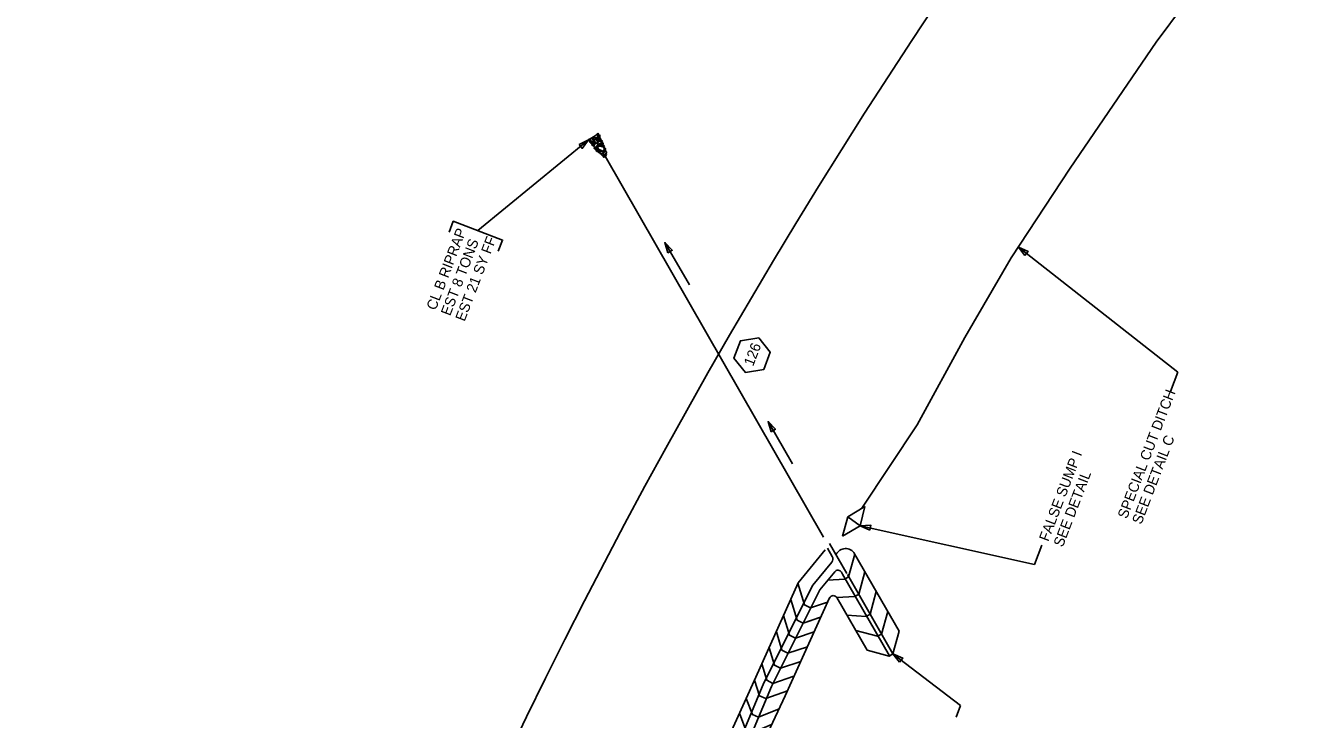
# Model space of a CAD drawing. Extents: x 2384780 to 2405432, y 547869 to 573706.
# Drawn here: x 2400203 to 2400822, y 569301 to 569637 of the extents above; entities that cross this region are included whole.
import ezdxf

# ---------------------------------------------------------------- set-up
doc = ezdxf.new("R2010")
doc.units = 0
for name, color, linetype in [('Old_Level_1', 7, 'Continuous'), ('Old_Level_18', 7, 'Continuous'), ('Old_Level_19', 7, 'Continuous'), ('Old_Level_20', 7, 'Continuous'), ('Old_Level_5', 7, 'Continuous'), ('Prop Drainage Box Number Symbol CELL', 7, 'Continuous'), ('Prop False Sump CELL', 7, 'Continuous'), ('Prop Lateral Base Ditch Detail CELL', 7, 'Continuous'), ('Prop Special Cut Base Ditch Detail CELL', 7, 'Continuous')]:
    doc.layers.add(name, color=color, linetype=linetype)

msp = doc.modelspace()

# ---------------------------------------------------------------- linework, layer by layer
at = {"layer": 'Old_Level_1'}
msp.add_line((2400589.94, 569389.74), (2400484.01, 569574.31), dxfattribs=at)
for points in [[(2400476.13, 569582.53), (2400476.42, 569582.51), (2400476.78, 569582.17), (2400476.73, 569581.85), (2400476.55, 569581.78), (2400476.08, 569582.13), (2400476.04, 569582.33), (2400476.13, 569582.53)], [(2400477.48, 569581.34), (2400477.29, 569581.08), (2400476.89, 569580.94), (2400476.55, 569581.12), (2400476.54, 569581.34), (2400477.04, 569581.68), (2400477.38, 569581.49), (2400477.48, 569581.34)], [(2400478.02, 569581.19), (2400477.54, 569581.36), (2400476.74, 569582), (2400476.84, 569582.71), (2400477.35, 569582.9), (2400478.27, 569582.09), (2400478.36, 569581.61), (2400478.06, 569581.13)], [(2400477.22, 569580.29), (2400477.32, 569580.62), (2400477.64, 569580.93), (2400477.96, 569580.93), (2400478.14, 569580.69), (2400477.68, 569580.29), (2400477.39, 569580.18), (2400477.22, 569580.29)], [(2400478.96, 569583.19), (2400478.7, 569582.93), (2400478.17, 569582.57), (2400477.71, 569582.9), (2400477.61, 569583.18), (2400478.45, 569583.61), (2400478.81, 569583.49), (2400478.96, 569583.19)], [(2400478.93, 569580.29), (2400478.74, 569580.03), (2400478.34, 569579.89), (2400477.99, 569580.06), (2400477.98, 569580.28), (2400478.48, 569580.61), (2400478.82, 569580.45), (2400478.93, 569580.29)], [(2400478.23, 569582.69), (2400478.52, 569582.65), (2400478.9, 569582.31), (2400478.83, 569582), (2400478.68, 569581.9), (2400478.15, 569582.28), (2400478.11, 569582.52), (2400478.23, 569582.69)], [(2400478.51, 569579.13), (2400478.75, 569579.62), (2400479.41, 569580.6), (2400480.34, 569580.37), (2400480.61, 569579.97), (2400479.67, 569578.82), (2400478.92, 569578.67), (2400478.42, 569579.06)], [(2400478.61, 569581.17), (2400478.86, 569581.14), (2400479.29, 569580.78), (2400479.23, 569580.47), (2400479.05, 569580.4), (2400478.53, 569580.77), (2400478.48, 569580.96), (2400478.61, 569581.17)], [(2400479.89, 569580.62), (2400479.52, 569580.85), (2400478.69, 569581.53), (2400478.83, 569582.19), (2400479.26, 569582.49), (2400480.15, 569581.65), (2400480.37, 569581.06), (2400479.97, 569580.71)], [(2400480.81, 569583.95), (2400480.42, 569583.6), (2400479.63, 569583.03), (2400478.95, 569583.42), (2400478.86, 569583.94), (2400479.9, 569584.55), (2400480.51, 569584.38), (2400480.81, 569583.95)], [(2400479.44, 569582.49), (2400479.63, 569582.83), (2400480.15, 569583.33), (2400480.56, 569583.24), (2400480.73, 569582.99), (2400480.17, 569582.35), (2400479.8, 569582.23), (2400479.44, 569582.49)], [(2400480.96, 569584.93), (2400480.76, 569584.69), (2400480.38, 569584.38), (2400480.1, 569584.61), (2400480.01, 569584.86), (2400480.58, 569585.15), (2400480.88, 569585.1), (2400480.96, 569584.93)], [(2400480.31, 569582.02), (2400480.63, 569581.97), (2400480.98, 569581.62), (2400480.92, 569581.31), (2400480.75, 569581.23), (2400480.27, 569581.59), (2400480.21, 569581.82), (2400480.31, 569582.02)], [(2400482.33, 569580.85), (2400481.95, 569580.47), (2400481.06, 569579.99), (2400480.47, 569580.32), (2400480.32, 569580.85), (2400481.37, 569581.44), (2400482.09, 569581.32), (2400482.33, 569580.85)], [(2400480.72, 569582.67), (2400480.89, 569582.56), (2400481.33, 569582.26), (2400481.21, 569581.9), (2400481.05, 569581.8), (2400480.5, 569582.2), (2400480.59, 569582.46), (2400480.72, 569582.67)], [(2400481.64, 569584.17), (2400481.44, 569583.94), (2400481.06, 569583.63), (2400480.78, 569583.85), (2400480.69, 569584.11), (2400481.26, 569584.4), (2400481.56, 569584.35), (2400481.64, 569584.17)], [(2400481.71, 569583.49), (2400481.51, 569583.24), (2400481.13, 569582.94), (2400480.85, 569583.16), (2400480.76, 569583.41), (2400481.33, 569583.71), (2400481.64, 569583.65), (2400481.71, 569583.49)], [(2400481.17, 569581.65), (2400481.31, 569581.83), (2400481.66, 569582.19), (2400481.96, 569582.13), (2400482.05, 569582.02), (2400481.77, 569581.55), (2400481.46, 569581.48), (2400481.27, 569581.58)], [(2400481.33, 569583.04), (2400481.65, 569582.93), (2400482.04, 569582.6), (2400481.95, 569582.32), (2400481.8, 569582.22), (2400481.27, 569582.59), (2400481.24, 569582.84), (2400481.33, 569583.04)], [(2400481.74, 569579.95), (2400481.85, 569580.16), (2400482.15, 569580.6), (2400482.49, 569580.44), (2400482.58, 569580.3), (2400482.21, 569579.78), (2400481.99, 569579.76), (2400481.74, 569579.95)], [(2400482.08, 569581.88), (2400482.36, 569581.86), (2400482.73, 569581.52), (2400482.67, 569581.21), (2400482.51, 569581.1), (2400481.99, 569581.47), (2400481.96, 569581.72), (2400482.08, 569581.88)], [(2400482.48, 569580.92), (2400482.76, 569580.9), (2400483.13, 569580.55), (2400483.07, 569580.24), (2400482.91, 569580.14), (2400482.39, 569580.51), (2400482.36, 569580.76), (2400482.48, 569580.92)], [(2400477.81, 569579.95), (2400478.11, 569579.93), (2400478.47, 569579.58), (2400478.43, 569579.27), (2400478.25, 569579.2), (2400477.77, 569579.55), (2400477.72, 569579.74), (2400477.81, 569579.95)], [(2400478.75, 569578.02), (2400478.81, 569578.28), (2400479.09, 569578.61), (2400479.44, 569578.62), (2400479.63, 569578.35), (2400479.17, 569577.95), (2400478.87, 569577.87), (2400478.75, 569578.02)], [(2400479.33, 569578.07), (2400479.63, 569578.04), (2400479.98, 569577.69), (2400479.94, 569577.39), (2400479.76, 569577.32), (2400479.28, 569577.67), (2400479.25, 569577.86), (2400479.33, 569578.07)], [(2400481, 569577.11), (2400480.73, 569576.79), (2400480.23, 569576.45), (2400479.76, 569576.75), (2400479.71, 569577.09), (2400480.48, 569577.5), (2400480.84, 569577.35), (2400481, 569577.11)], [(2400479.81, 569578.74), (2400480.08, 569578.69), (2400480.41, 569578.34), (2400480.38, 569578.04), (2400480.2, 569577.91), (2400479.72, 569578.32), (2400479.72, 569578.54), (2400479.81, 569578.74)], [(2400481.05, 569579.42), (2400480.87, 569579.15), (2400480.47, 569579.01), (2400480.12, 569579.19), (2400480.11, 569579.41), (2400480.61, 569579.74), (2400480.95, 569579.58), (2400481.05, 569579.42)], [(2400480.62, 569576.67), (2400480.92, 569576.65), (2400481.28, 569576.31), (2400481.23, 569575.99), (2400481.05, 569575.92), (2400480.58, 569576.29), (2400480.53, 569576.48), (2400480.62, 569576.67)], [(2400480.9, 569579.15), (2400481.75, 569579.14), (2400483.39, 569578.55), (2400483.56, 569577.35), (2400483.04, 569576.71), (2400480.99, 569577.4), (2400480.54, 569578.27), (2400480.73, 569579.2)], [(2400481.03, 569577.1), (2400481.34, 569577.03), (2400481.67, 569576.67), (2400481.65, 569576.38), (2400481.46, 569576.26), (2400480.94, 569576.69), (2400480.94, 569576.9), (2400481.03, 569577.1)], [(2400481.3, 569579.96), (2400481.57, 569579.95), (2400481.92, 569579.58), (2400481.89, 569579.29), (2400481.71, 569579.17), (2400481.21, 569579.55), (2400481.18, 569579.8), (2400481.3, 569579.96)], [(2400483.35, 569576.2), (2400483.01, 569575.83), (2400482.18, 569575.26), (2400481.5, 569575.63), (2400481.44, 569576.08), (2400482.5, 569576.71), (2400483.08, 569576.59), (2400483.35, 569576.2)], [(2400481.62, 569577.18), (2400481.9, 569577.16), (2400482.26, 569576.81), (2400482.22, 569576.5), (2400482.05, 569576.43), (2400481.56, 569576.79), (2400481.52, 569576.99), (2400481.62, 569577.18)], [(2400483.16, 569579.86), (2400483.04, 569579.52), (2400482.59, 569578.97), (2400482.15, 569579.04), (2400481.98, 569579.29), (2400482.49, 569580.01), (2400482.92, 569580.06), (2400483.16, 569579.86)], [(2400482.55, 569575.47), (2400482.87, 569575.32), (2400483.38, 569574.96), (2400483.33, 569574.42), (2400483, 569574.19), (2400482.34, 569574.83), (2400482.33, 569575.18), (2400482.55, 569575.47)], [(2400483.74, 569579.2), (2400483.53, 569578.97), (2400483.15, 569578.66), (2400482.87, 569578.88), (2400482.78, 569579.14), (2400483.35, 569579.43), (2400483.66, 569579.37), (2400483.74, 569579.2)], [(2400484.88, 569576.15), (2400484.64, 569575.77), (2400484, 569574.97), (2400483.29, 569575.08), (2400483.03, 569575.55), (2400483.86, 569576.46), (2400484.5, 569576.53), (2400484.81, 569576.25)], [(2400483.16, 569573.95), (2400483.3, 569574.14), (2400483.61, 569574.63), (2400483.9, 569574.46), (2400484.01, 569574.31), (2400483.68, 569573.79), (2400483.33, 569573.7), (2400483.16, 569573.95)], [(2400484.1, 569576.71), (2400483.91, 569576.58), (2400483.54, 569576.33), (2400483.27, 569576.51), (2400483.17, 569576.67), (2400483.67, 569577), (2400484.04, 569576.99), (2400484.1, 569576.71)], [(2400483.58, 569578.36), (2400483.87, 569578.28), (2400484.24, 569577.94), (2400484.21, 569577.65), (2400484.02, 569577.52), (2400483.51, 569577.94), (2400483.49, 569578.16), (2400483.58, 569578.36)], [(2400483.67, 569577.64), (2400483.96, 569577.62), (2400484.33, 569577.28), (2400484.26, 569576.97), (2400484.1, 569576.86), (2400483.59, 569577.24), (2400483.56, 569577.48), (2400483.67, 569577.64)], [(2400483.93, 569574.62), (2400484.06, 569574.8), (2400484.35, 569575.27), (2400484.67, 569575.13), (2400484.77, 569574.98), (2400484.42, 569574.41), (2400484.09, 569574.37), (2400483.93, 569574.62)]]:
    msp.add_lwpolyline(points, dxfattribs=at)
at = {"layer": 'Old_Level_18'}
for p, q in [((2400594.13, 569380.43), (2400591.79, 569384.49)), ((2400601.15, 569372.22), (2400592.81, 569386.74)), ((2400593.88, 569377.58), (2400584.64, 569366.51)), ((2400626.48, 569344.15), (2400604.91, 569381.74)), ((2400599.04, 569371.87), (2400598.55, 569372.73)), ((2400621.79, 569332.23), (2400599.04, 569371.87)), ((2400602.04, 569370.53), (2400602.04, 569370.53)), ((2400557.14, 569321.92), (2400577.59, 569367.59)), ((2400584.64, 569366.51), (2400560.99, 569319.14)), ((2400610.98, 569335), (2400596.36, 569360.46)), ((2400537.04, 569277.97), (2400557.14, 569321.92)), ((2400560.99, 569319.14), (2400542.79, 569275.65)), ((2400564.63, 569317.47), (2400546.42, 569273.97))]:
    msp.add_line(p, q, dxfattribs=at)
for points in [[(2400577.59, 569367.59), (2400590.74, 569383.59)], [(2400605, 569381.45), (2400602.04, 569370.53), (2400602.04, 569370.53), (2400602.04, 569370.53), (2400600.12, 569369.43), (2400591.88, 569368.94)], [(2400595.28, 569373.01), (2400588.01, 569364.31)], [(2400609.92, 569373), (2400606.97, 569362.08), (2400606.97, 569362.08), (2400606.97, 569362.08), (2400605.04, 569360.97), (2400596.36, 569360.46)], [(2400601.45, 569371.69), (2400623.52, 569333.23)], [(2400588.01, 569364.31), (2400564.63, 569317.47)], [(2400591.87, 569358.24), (2400583.6, 569355.48), (2400580.67, 569356.94), (2400577.47, 569367.44)], [(2400588.6, 569351.06), (2400579.95, 569348.17), (2400577.03, 569349.63), (2400574, 569359.56)], [(2400588.39, 569350.99), (2400579.95, 569348.17), (2400577.03, 569349.63), (2400574, 569359.56)], [(2400615.44, 569363.38), (2400612.48, 569352.46), (2400612.48, 569352.46), (2400612.48, 569352.46), (2400610.56, 569351.35), (2400601.24, 569351.96)], [(2400585.33, 569343.89), (2400576.31, 569340.87), (2400573.38, 569342.33), (2400570.51, 569351.76)], [(2400620.96, 569353.77), (2400618, 569342.84), (2400618, 569342.84), (2400618, 569342.84), (2400616.08, 569341.74), (2400605.45, 569344.62)], [(2400582.06, 569336.71), (2400572.66, 569333.57), (2400569.74, 569335.03), (2400567.01, 569343.96)], [(2400626.48, 569344.15), (2400623.52, 569333.23), (2400623.52, 569333.23), (2400623.52, 569333.23), (2400621.6, 569332.12), (2400610.98, 569335)], [(2400578.87, 569329.56), (2400569.02, 569326.27), (2400566.09, 569327.73), (2400563.52, 569336.16)], [(2400575.53, 569322.36), (2400565.37, 569318.96), (2400562.45, 569320.42), (2400560.03, 569328.36)], [(2400572.4, 569315.37), (2400561.87, 569311.59), (2400558.91, 569312.99), (2400556.43, 569320.53)], [(2400568.32, 569306.67), (2400558.4, 569302.6), (2400555.39, 569303.86), (2400552.44, 569311.63)], [(2400564.74, 569298.96), (2400555.25, 569295.07), (2400552.24, 569296.33), (2400549.15, 569304.45)]]:
    msp.add_lwpolyline(points, dxfattribs=at)
for centre, radius, start, end in [((2400600.57, 569379.25), 5, 29.85166, 155.18766), ((2400591.96, 569379.18), 2.5, 320.13679, 29.85154), ((2400596.81, 569371.73), 2, 29.85154, 140.13705), ((2400594.62, 569359.46), 2, 29.86711, 155.52231)]:
    msp.add_arc(centre, radius, start, end, dxfattribs=at)
at = {"layer": 'Old_Level_19'}
msp.add_arc((2403051.7, 568034.46), 2898, 142.84348, 169.39081, dxfattribs=at)
at = {"layer": 'Old_Level_20'}
msp.add_lwpolyline([(2400408.42, 569537.39), (2400410.48, 569542.77), (2400434.35, 569533.6), (2400432.28, 569528.22)], dxfattribs=at)
at = {"layer": 'Old_Level_5'}
for p, q in [((2400476.08, 569582.13), (2400422.42, 569538.19)), ((2400512.95, 569532.4), (2400524.86, 569511.98)), ((2400684.28, 569530.22), (2400761.59, 569469.58)), ((2400758.01, 569460.24), (2400761.59, 569469.58)), ((2400563, 569445.71), (2400574.91, 569425.29)), ((2400607.59, 569395.23), (2400692.06, 569376.51)), ((2400695.64, 569385.85), (2400692.06, 569376.51)), ((2400623.52, 569333.23), (2400656.3, 569308.22)), ((2400656.3, 569308.22), (2400654.12, 569302.55))]:
    msp.add_line(p, q, dxfattribs=at)
for points in [[(2400471.42, 569579.93), (2400476.08, 569582.13), (2400473, 569577.99)], [(2400514.39, 569527.45), (2400512.95, 569532.4), (2400516.55, 569528.71)], [(2400687.44, 569526.15), (2400684.28, 569530.22), (2400688.99, 569528.12)], [(2400564.44, 569440.76), (2400563, 569445.71), (2400566.6, 569442.02)], [(2400612.29, 569393.13), (2400607.59, 569395.23), (2400612.73, 569395.59)], [(2400626.74, 569329.2), (2400623.52, 569333.23), (2400628.25, 569331.19)]]:
    msp.add_lwpolyline(points, close=True, dxfattribs=at)
at = {"layer": 'Prop Drainage Box Number Symbol CELL'}
msp.add_lwpolyline([(2400558.47, 569486.25), (2400549.63, 569484.85), (2400546.42, 569476.5), (2400552.05, 569469.54), (2400560.89, 569470.94), (2400564.1, 569479.3)], close=True, dxfattribs=at)
at = {"layer": 'Prop False Sump CELL'}
for p, q in [((2400609.93, 569404.55), (2400601.67, 569399.63)), ((2400607.59, 569395.23), (2400609.93, 569404.55)), ((2400601.67, 569399.63), (2400599.1, 569390.27)), ((2400599.1, 569390.27), (2400607.59, 569395.23)), ((2400607.59, 569395.23), (2400601.67, 569399.63))]:
    msp.add_line(p, q, dxfattribs=at)
at = {"layer": 'Prop Lateral Base Ditch Detail CELL'}
for p, q in [((2400571.21, 569312.87), (2400592.8, 569360.29)), ((2400552.1, 569271.8), (2400571.21, 569312.87))]:
    msp.add_line(p, q, dxfattribs=at)
at = {"layer": 'Prop Special Cut Base Ditch Detail CELL'}
msp.add_lwpolyline([(2400608.49, 569403.79), (2400635.22, 569444.1), (2400658.4, 569486.45), (2400680.87, 569525.03), (2400709.38, 569568.43), (2400750.99, 569629.45), (2400778.56, 569666.35), (2400822.4, 569724.86)], dxfattribs=at)

# ---------------------------------------------------------------- texts
at = {"layer": 'Old_Level_5'}
for s, rotation, p in [('CL B RIPRAP', 68.99988, (2400401.95, 569499.29)), ('EST 8 TONS', 68.99988, (2400408.95, 569496.6)), ('EST 21 SY FF', 68.99988, (2400415.95, 569493.91)), ('SPECIAL CUT DITCH', 69, (2400736.84, 569398.28)), ('SEE DETAIL C', 69, (2400743.84, 569395.59)), ('FALSE SUMP I', 69, (2400698.78, 569387.32)), ('SEE DETAIL', 69, (2400705.78, 569384.63))]:
    msp.add_text(s, height=5, rotation=rotation, dxfattribs=at).set_placement(p)
at = {"layer": 'Prop Drainage Box Number Symbol CELL'}
msp.add_text('126', height=5, rotation=68.99988, dxfattribs=at).set_placement((2400555.75, 569472.2))

doc.saveas('drawing.dxf')
